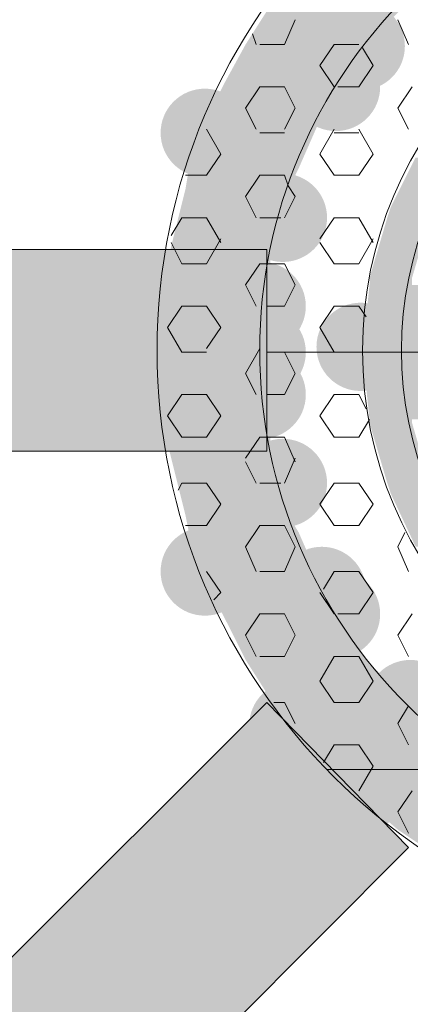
# Model space of a CAD drawing. Extents: x 3940905 to 4145695, y 925352 to 1109797.
# Tile 742 of 1056: x 4036576 to 4036632, y 1099840 to 1099982. Entities that reach past the tile are written whole.
import ezdxf

# ---------------------------------------------------------------- set-up
doc = ezdxf.new("R2010")
doc.units = 0
doc.header["$LTSCALE"] = 750
doc.header["$MEASUREMENT"] = 0
doc.layers.add('CKD Equipments', color=252, linetype='CONTINUOUS', lineweight=0)

msp = doc.modelspace()

# ---------------------------------------------------------------- hatches: boundary and pattern name
at = {"layer": 'CKD Equipments', "true_color": 0x808080}
h = msp.add_hatch(color=8, dxfattribs=at)
h.paths.add_polyline_path([(4036626.02, 1099978.33), (4036612.28, 1099983.93), (4036631.61, 1099983.93)])
h.paths.add_polyline_path([(4036608.72, 1099978.33), (4036626.02, 1099978.33), (4036612.28, 1099983.93)])
h = msp.add_hatch(color=8, dxfattribs=at)
edge = h.paths.add_edge_path(flags=16)
edge.add_arc((4036625.25, 1099978.08), 6.35, 0, 360)
h = msp.add_hatch(color=8, dxfattribs=at)
h.paths.add_polyline_path([(4036622.45, 1099972.73), (4036608.72, 1099978.33), (4036626.02, 1099978.33)])
h.paths.add_polyline_path([(4036605.66, 1099972.73), (4036622.45, 1099972.73), (4036608.72, 1099978.33)])
h = msp.add_hatch(color=8, dxfattribs=at)
edge = h.paths.add_edge_path(flags=16)
edge.add_arc((4036621.69, 1099972.23), 6.36, 0, 360)
h = msp.add_hatch(color=8, dxfattribs=at)
h.paths.add_polyline_path([(4036619.91, 1099968.66), (4036605.66, 1099972.73), (4036622.45, 1099972.73)])
h.paths.add_polyline_path([(4036603.63, 1099968.66), (4036619.91, 1099968.66), (4036605.66, 1099972.73)])
h = msp.add_hatch(color=8, dxfattribs=at)
edge = h.paths.add_edge_path(flags=16)
edge.add_arc((4036602.87, 1099965.61), 6.36, 0, 360)
h = msp.add_hatch(color=8, dxfattribs=at)
h.paths.add_polyline_path([(4036616.35, 1099960.52), (4036603.63, 1099968.66), (4036619.91, 1099968.66)])
h.paths.add_polyline_path([(4036600.58, 1099960.52), (4036616.35, 1099960.52), (4036603.63, 1099968.66)])
h = msp.add_hatch(color=8, dxfattribs=at)
h.paths.add_polyline_path([(4036636.19, 1099954.93), (4036633.14, 1099962.05), (4036639.75, 1099962.05)])
h.paths.add_polyline_path([(4036629.58, 1099954.93), (4036636.19, 1099954.93), (4036633.14, 1099962.05)])
h = msp.add_hatch(color=8, dxfattribs=at)
h.paths.add_polyline_path([(4036614.82, 1099957.47), (4036600.58, 1099960.52), (4036616.35, 1099960.52)])
h.paths.add_polyline_path([(4036600.07, 1099957.47), (4036614.82, 1099957.47), (4036600.58, 1099960.52)])
h = msp.add_hatch(color=8, dxfattribs=at)
edge = h.paths.add_edge_path(flags=16)
edge.add_arc((4036614.06, 1099953.4), 6.36, 0, 360)
h = msp.add_hatch(color=8, dxfattribs=at)
h.paths.add_polyline_path([(4036612.28, 1099947.29), (4036600.07, 1099957.47), (4036614.82, 1099957.47)])
h.paths.add_polyline_path([(4036597.52, 1099947.29), (4036612.28, 1099947.29), (4036600.07, 1099957.47)])
h = msp.add_hatch(color=8, dxfattribs=at)
h.paths.add_polyline_path([(4036635.17, 1099953.4), (4036629.58, 1099954.93), (4036636.19, 1099954.93)])
h.paths.add_polyline_path([(4036629.07, 1099953.4), (4036635.17, 1099953.4), (4036629.58, 1099954.93)])
h = msp.add_hatch(color=8, dxfattribs=at)
h.paths.add_polyline_path([(4036632.63, 1099944.75), (4036629.07, 1099953.4), (4036635.17, 1099953.4)])
h.paths.add_polyline_path([(4036626.52, 1099944.75), (4036632.63, 1099944.75), (4036629.07, 1099953.4)])
at = {"layer": 'CKD Equipments', "true_color": 0xff0000}
h = msp.add_hatch(color=1, dxfattribs=at)
h.paths.add_polyline_path([(4036559.87, 1099919.82), (4036611.77, 1099948.82), (4036559.87, 1099948.82)])
h.paths.add_polyline_path([(4036611.77, 1099919.82), (4036559.87, 1099919.82), (4036611.77, 1099948.82)])
at = {"layer": 'CKD Equipments', "true_color": 0x808080}
h = msp.add_hatch(color=8, dxfattribs=at)
h.paths.add_polyline_path([(4036612.28, 1099946.28), (4036597.52, 1099947.29), (4036612.28, 1099947.29)])
h.paths.add_polyline_path([(4036597.52, 1099946.28), (4036612.28, 1099946.28), (4036597.52, 1099947.29)])
h = msp.add_hatch(color=8, dxfattribs=at)
edge = h.paths.add_edge_path(flags=16)
edge.add_arc((4036611.01, 1099940.68), 6.36, 0, 360)
h = msp.add_hatch(color=8, dxfattribs=at)
h.paths.add_polyline_path([(4036611.26, 1099934.06), (4036597.52, 1099946.28), (4036612.28, 1099946.28)])
h.paths.add_polyline_path([(4036596.51, 1099934.06), (4036611.26, 1099934.06), (4036597.52, 1099946.28)])
h = msp.add_hatch(color=8, dxfattribs=at)
h.paths.add_polyline_path([(4036632.63, 1099943.73), (4036626.52, 1099944.75), (4036632.63, 1099944.75)])
h.paths.add_polyline_path([(4036626.52, 1099943.73), (4036632.63, 1099943.73), (4036626.52, 1099944.75)])
h = msp.add_hatch(color=8, dxfattribs=at)
h.paths.add_polyline_path([(4036631.61, 1099934.06), (4036626.52, 1099943.73), (4036632.63, 1099943.73)])
h.paths.add_polyline_path([(4036625.51, 1099934.06), (4036631.61, 1099934.06), (4036626.52, 1099943.73)])
h = msp.add_hatch(color=8, dxfattribs=at)
h.paths.add_polyline_path([(4036637.21, 1099934.06), (4036632.12, 1099942.71), (4036638.23, 1099942.71)])
h.paths.add_polyline_path([(4036631.61, 1099934.06), (4036637.21, 1099934.06), (4036632.12, 1099942.71)])
h = msp.add_hatch(color=8, dxfattribs=at)
h.paths.add_polyline_path([(4036638.23, 1099942.71), (4036632.63, 1099943.73), (4036638.23, 1099943.73)])
h.paths.add_polyline_path([(4036632.12, 1099942.71), (4036638.23, 1099942.71), (4036632.63, 1099943.73)])
h = msp.add_hatch(color=8, dxfattribs=at)
edge = h.paths.add_edge_path(flags=16)
edge.add_arc((4036625.25, 1099934.83), 6.35, 0, 360)
h = msp.add_hatch(color=8, dxfattribs=at)
edge = h.paths.add_edge_path(flags=16)
edge.add_arc((4036611.01, 1099934.06), 6.36, 0, 360)
h = msp.add_hatch(color=8, dxfattribs=at)
edge = h.paths.add_edge_path(flags=16)
edge.add_arc((4036637.46, 1099930.76), 6.35, 0, 360)
h = msp.add_hatch(color=8, dxfattribs=at)
h.paths.add_polyline_path([(4036612.28, 1099922.36), (4036596.51, 1099934.06), (4036611.26, 1099934.06)])
h.paths.add_polyline_path([(4036597.52, 1099922.36), (4036612.28, 1099922.36), (4036596.51, 1099934.06)])
h = msp.add_hatch(color=8, dxfattribs=at)
edge = h.paths.add_edge_path(flags=16)
edge.add_arc((4036611.01, 1099927.96), 6.36, 0, 360)
h = msp.add_hatch(color=8, dxfattribs=at)
h.paths.add_polyline_path([(4036632.63, 1099924.4), (4036625.51, 1099934.06), (4036631.61, 1099934.06)])
h.paths.add_polyline_path([(4036626.52, 1099924.4), (4036632.63, 1099924.4), (4036625.51, 1099934.06)])
h = msp.add_hatch(color=8, dxfattribs=at)
h.paths.add_polyline_path([(4036638.23, 1099925.41), (4036631.61, 1099934.06), (4036637.21, 1099934.06)])
h.paths.add_polyline_path([(4036632.12, 1099925.41), (4036638.23, 1099925.41), (4036631.61, 1099934.06)])
h = msp.add_hatch(color=8, dxfattribs=at)
h.paths.add_polyline_path([(4036632.63, 1099923.89), (4036626.52, 1099924.4), (4036632.63, 1099924.4)])
h.paths.add_polyline_path([(4036626.52, 1099923.89), (4036632.63, 1099923.89), (4036626.52, 1099924.4)])
h = msp.add_hatch(color=8, dxfattribs=at)
h.paths.add_polyline_path([(4036638.23, 1099924.4), (4036632.12, 1099925.41), (4036638.23, 1099925.41)])
h.paths.add_polyline_path([(4036632.63, 1099924.4), (4036638.23, 1099924.4), (4036632.12, 1099925.41)])
h = msp.add_hatch(color=8, dxfattribs=at)
h.paths.add_polyline_path([(4036635.17, 1099915.24), (4036626.52, 1099923.89), (4036632.63, 1099923.89)])
h.paths.add_polyline_path([(4036629.07, 1099915.24), (4036635.17, 1099915.24), (4036626.52, 1099923.89)])
h = msp.add_hatch(color=8, dxfattribs=at)
h.paths.add_polyline_path([(4036612.28, 1099920.84), (4036597.52, 1099922.36), (4036612.28, 1099922.36)])
h.paths.add_polyline_path([(4036597.52, 1099920.84), (4036612.28, 1099920.84), (4036597.52, 1099922.36)])
h = msp.add_hatch(color=8, dxfattribs=at)
edge = h.paths.add_edge_path(flags=16)
edge.add_arc((4036614.06, 1099915.24), 6.36, 0, 360)
h = msp.add_hatch(color=8, dxfattribs=at)
h.paths.add_polyline_path([(4036614.82, 1099910.66), (4036597.52, 1099920.84), (4036612.28, 1099920.84)])
h.paths.add_polyline_path([(4036600.07, 1099910.66), (4036614.82, 1099910.66), (4036597.52, 1099920.84)])
h = msp.add_hatch(color=8, dxfattribs=at)
h.paths.add_polyline_path([(4036636.19, 1099913.71), (4036629.07, 1099915.24), (4036635.17, 1099915.24)])
h.paths.add_polyline_path([(4036629.58, 1099913.71), (4036636.19, 1099913.71), (4036629.07, 1099915.24)])
h = msp.add_hatch(color=8, dxfattribs=at)
h.paths.add_polyline_path([(4036639.75, 1099906.08), (4036629.58, 1099913.71), (4036636.19, 1099913.71)])
h.paths.add_polyline_path([(4036633.14, 1099906.08), (4036639.75, 1099906.08), (4036629.58, 1099913.71)])
h = msp.add_hatch(color=8, dxfattribs=at)
h.paths.add_polyline_path([(4036616.35, 1099908.12), (4036600.07, 1099910.66), (4036614.82, 1099910.66)])
h.paths.add_polyline_path([(4036600.58, 1099908.12), (4036616.35, 1099908.12), (4036600.07, 1099910.66)])
h = msp.add_hatch(color=8, dxfattribs=at)
edge = h.paths.add_edge_path(flags=16)
edge.add_arc((4036602.87, 1099902.52), 6.36, 0, 360)
h = msp.add_hatch(color=8, dxfattribs=at)
h.paths.add_polyline_path([(4036619.91, 1099899.97), (4036600.58, 1099908.12), (4036616.35, 1099908.12)])
h.paths.add_polyline_path([(4036603.63, 1099899.97), (4036619.91, 1099899.97), (4036600.58, 1099908.12)])
h = msp.add_hatch(color=8, dxfattribs=at)
edge = h.paths.add_edge_path(flags=16)
edge.add_arc((4036619.66, 1099899.72), 6.35, 0, 360)
h = msp.add_hatch(color=8, dxfattribs=at)
edge = h.paths.add_edge_path(flags=16)
edge.add_arc((4036621.69, 1099896.41), 6.36, 0, 360)
h = msp.add_hatch(color=8, dxfattribs=at)
h.paths.add_polyline_path([(4036622.45, 1099895.9), (4036603.63, 1099899.97), (4036619.91, 1099899.97)])
h.paths.add_polyline_path([(4036605.66, 1099895.9), (4036622.45, 1099895.9), (4036603.63, 1099899.97)])
h = msp.add_hatch(color=8, dxfattribs=at)
h.paths.add_polyline_path([(4036626.02, 1099889.8), (4036605.66, 1099895.9), (4036622.45, 1099895.9)])
h.paths.add_polyline_path([(4036608.72, 1099889.8), (4036626.02, 1099889.8), (4036605.66, 1099895.9)])
h = msp.add_hatch(color=8, dxfattribs=at)
h.paths.add_polyline_path([(4036631.61, 1099884.2), (4036608.72, 1099889.8), (4036626.02, 1099889.8)])
h.paths.add_polyline_path([(4036612.28, 1099884.2), (4036631.61, 1099884.2), (4036608.72, 1099889.8)])
h = msp.add_hatch(color=8, dxfattribs=at)
edge = h.paths.add_edge_path(flags=16)
edge.add_arc((4036632.38, 1099883.44), 6.35, 0, 360)
h = msp.add_hatch(color=8, dxfattribs=at)
edge = h.paths.add_edge_path(flags=16)
edge.add_arc((4036615.59, 1099880.38), 6.35, 0, 360)
at = {"layer": 'CKD Equipments', "true_color": 0xff0000}
h = msp.add_hatch(color=1, dxfattribs=at)
h.paths.add_polyline_path([(4036632.12, 1099862.83), (4036590.91, 1099862.83), (4036611.77, 1099883.69)])
h.paths.add_polyline_path([(4036580.73, 1099852.65), (4036632.12, 1099862.83), (4036590.91, 1099862.83)])
h.paths.add_polyline_path([(4036621.95, 1099852.65), (4036580.73, 1099852.65), (4036632.12, 1099862.83)])
at = {"layer": 'CKD Equipments', "true_color": 0x808080}
h = msp.add_hatch(color=8, dxfattribs=at)
h.paths.add_polyline_path([(4036634.16, 1099881.15), (4036612.28, 1099884.2), (4036631.61, 1099884.2)])
h.paths.add_polyline_path([(4036614.82, 1099881.15), (4036634.16, 1099881.15), (4036612.28, 1099884.2)])
h = msp.add_hatch(color=8, dxfattribs=at)
h.paths.add_polyline_path([(4036643.32, 1099874.02), (4036614.82, 1099881.15), (4036634.16, 1099881.15)])
h.paths.add_polyline_path([(4036620.42, 1099874.02), (4036643.32, 1099874.02), (4036614.82, 1099881.15)])
h = msp.add_hatch(color=8, dxfattribs=at)
edge = h.paths.add_edge_path(flags=16)
edge.add_arc((4036624.49, 1099870.97), 6.61, 0, 360)
h = msp.add_hatch(color=8, dxfattribs=at)
h.paths.add_polyline_path([(4036654, 1099868.43), (4036620.93, 1099874.02), (4036643.82, 1099874.02)])
h.paths.add_polyline_path([(4036627.03, 1099868.43), (4036654, 1099868.43), (4036620.93, 1099874.02)])
h = msp.add_hatch(color=8, dxfattribs=at)
h.paths.add_polyline_path([(4036662.65, 1099865.37), (4036627.03, 1099868.43), (4036654, 1099868.43)])
h.paths.add_polyline_path([(4036630.6, 1099865.37), (4036662.65, 1099865.37), (4036627.03, 1099868.43)])
h = msp.add_hatch(color=8, dxfattribs=at)
h.paths.add_polyline_path([(4036665.19, 1099864.36), (4036630.6, 1099865.37), (4036662.65, 1099865.37)])
h.paths.add_polyline_path([(4036632.12, 1099864.36), (4036665.19, 1099864.36), (4036630.6, 1099865.37)])
h = msp.add_hatch(color=8, dxfattribs=at)
h.paths.add_polyline_path([(4036676.9, 1099862.32), (4036632.12, 1099864.36), (4036665.19, 1099864.36)])
h.paths.add_polyline_path([(4036635.17, 1099862.32), (4036676.9, 1099862.32), (4036632.12, 1099864.36)])
h = msp.add_hatch(color=8, dxfattribs=at)
h.paths.add_polyline_path([(4036601.08, 1099831.79), (4036559.87, 1099831.79), (4036580.73, 1099852.65)])
h.paths.add_polyline_path([(4036518.15, 1099790.07), (4036601.08, 1099831.79), (4036559.87, 1099831.79)])
h.paths.add_polyline_path([(4036559.36, 1099790.07), (4036518.15, 1099790.07), (4036601.08, 1099831.79)])
at = {"layer": 'CKD Equipments', "true_color": 0xff0000}
h = msp.add_hatch(color=1, dxfattribs=at)
h.paths.add_polyline_path([(4036601.08, 1099831.79), (4036621.95, 1099852.65), (4036580.73, 1099852.65)])
h.paths.add_polyline_path([(4036621.95, 1099852.65), (4036601.08, 1099831.79)], flags=16)

# ---------------------------------------------------------------- linework, layer by layer
at = {"layer": 'CKD Equipments', "color": 8, "true_color": 0x808080}
for p, q in [((4036615.84, 1099981.89, -7.61), (4036614.31, 1099978.33, -7.61)), ((4036630.6, 1099981.89, -7.61), (4036632.12, 1099978.33, -7.61)), ((4036609.73, 1099979.86, -7.61), (4036610.24, 1099978.33, -7.61)), ((4036614.31, 1099978.33, -7.61), (4036610.75, 1099978.33, -7.61)), ((4036621.44, 1099978.33, -7.61), (4036619.4, 1099975.28, -7.61)), ((4036625, 1099978.33, -7.61), (4036621.44, 1099978.33, -7.61)), ((4036625.51, 1099977.82, -7.61), (4036627.03, 1099975.28, -7.61)), ((4036619.4, 1099975.28, -7.61), (4036621.44, 1099972.23, -7.61)), ((4036627.03, 1099975.28, -7.61), (4036625, 1099972.23, -7.61)), ((4036610.75, 1099972.23, -7.61), (4036608.72, 1099969.17, -7.61)), ((4036614.31, 1099972.23, -7.61), (4036610.75, 1099972.23, -7.61)), ((4036614.31, 1099972.23, -7.61), (4036615.84, 1099969.17, -7.61)), ((4036625, 1099972.23, -7.61), (4036621.95, 1099972.23, -7.61)), ((4036632.63, 1099972.23, -7.61), (4036630.6, 1099969.17, -7.61)), ((4036608.72, 1099969.17, -7.61), (4036610.24, 1099966.12, -7.61)), ((4036615.84, 1099969.17, -7.61), (4036614.31, 1099966.12, -7.61)), ((4036630.6, 1099969.17, -7.61), (4036632.12, 1099966.12, -7.61)), ((4036603.12, 1099966.12, -7.61), (4036605.15, 1099962.56, -7.61)), ((4036614.31, 1099965.61, -7.61), (4036610.75, 1099965.61, -7.61)), ((4036621.44, 1099966.12, -7.61), (4036619.4, 1099962.56, -7.61)), ((4036625, 1099965.61, -7.61), (4036621.44, 1099965.61, -7.61)), ((4036625, 1099966.12, -7.61), (4036627.03, 1099962.56, -7.61)), ((4036605.15, 1099962.56, -7.61), (4036603.12, 1099959.51, -7.61)), ((4036619.4, 1099962.56, -7.61), (4036621.44, 1099959.51, -7.61)), ((4036627.03, 1099962.56, -7.61), (4036625, 1099959.51, -7.61)), ((4036603.12, 1099959.51, -7.61), (4036600.07, 1099959.51, -7.61)), ((4036610.75, 1099959.51, -7.61), (4036608.72, 1099956.45, -7.61)), ((4036614.31, 1099959.51, -7.61), (4036610.75, 1099959.51, -7.61)), ((4036614.31, 1099959.51, -7.61), (4036614.82, 1099957.98, -7.61)), ((4036625, 1099959.51, -7.61), (4036621.44, 1099959.51, -7.61)), ((4036614.82, 1099957.98, -7.61), (4036615.84, 1099956.45, -7.61)), ((4036608.72, 1099956.45, -7.61), (4036610.24, 1099953.4, -7.61)), ((4036615.84, 1099956.45, -7.61), (4036614.31, 1099953.4, -7.61)), ((4036599.56, 1099953.4, -7.61), (4036598.03, 1099950.86, -7.61)), ((4036603.12, 1099953.4, -7.61), (4036599.56, 1099953.4, -7.61)), ((4036603.12, 1099953.4, -7.61), (4036605.15, 1099949.84, -7.61)), ((4036613.8, 1099953.4, -7.61), (4036610.75, 1099953.4, -7.61)), ((4036621.44, 1099953.4, -7.61), (4036619.4, 1099950.35, -7.61)), ((4036625, 1099953.4, -7.61), (4036621.44, 1099953.4, -7.61)), ((4036625, 1099953.4, -7.61), (4036627.03, 1099949.84, -7.61)), ((4036598.03, 1099949.84, -7.61), (4036599.56, 1099946.78, -7.61)), ((4036605.15, 1099950.35, -7.61), (4036603.12, 1099946.78, -7.61)), ((4036619.4, 1099949.84, -7.61), (4036621.44, 1099946.78, -7.61)), ((4036627.03, 1099950.35, -7.61), (4036625, 1099946.78, -7.61)), ((4036507.97, 1099948.82, -7.61), (4036611.77, 1099948.82, -7.61)), ((4036611.77, 1099948.82, -7.61), (4036611.77, 1099919.82, -7.61)), ((4036603.12, 1099946.78, -7.61), (4036599.56, 1099946.78, -7.61)), ((4036610.75, 1099946.78, -7.61), (4036608.72, 1099943.73, -7.61)), ((4036612.28, 1099946.78, -7.61), (4036610.75, 1099946.78, -7.61)), ((4036614.31, 1099946.78, -7.61), (4036612.28, 1099946.78, -7.61)), ((4036614.31, 1099946.78, -7.61), (4036615.84, 1099943.73, -7.61)), ((4036625, 1099946.78, -7.61), (4036621.44, 1099946.78, -7.61)), ((4036608.72, 1099943.73, -7.61), (4036610.24, 1099940.68, -7.61)), ((4036615.84, 1099943.73, -7.61), (4036614.31, 1099940.68, -7.61)), ((4036599.56, 1099940.68, -7.61), (4036597.52, 1099937.63, -7.61)), ((4036603.12, 1099940.68, -7.61), (4036599.56, 1099940.68, -7.61)), ((4036603.12, 1099940.68, -7.61), (4036605.15, 1099937.63, -7.61)), ((4036614.31, 1099940.68, -7.61), (4036611.77, 1099940.68, -7.61)), ((4036621.44, 1099940.68, -7.61), (4036619.4, 1099937.63, -7.61)), ((4036625, 1099940.68, -7.61), (4036621.44, 1099940.68, -7.61)), ((4036625, 1099940.68, -7.61), (4036626.02, 1099939.15, -7.61)), ((4036597.52, 1099937.63, -7.61), (4036599.56, 1099934.06, -7.61)), ((4036605.15, 1099937.63, -7.61), (4036603.12, 1099934.57, -7.61)), ((4036619.4, 1099937.63, -7.61), (4036621.44, 1099934.06, -7.61)), ((4036603.12, 1099934.06, -7.61), (4036599.56, 1099934.06, -7.61)), ((4036610.75, 1099934.57, -7.61), (4036608.72, 1099931.01, -7.61)), ((4036614.31, 1099934.06, -7.61), (4036611.77, 1099934.06, -7.61)), ((4036754.24, 1099934.06, -7.61), (4036611.77, 1099934.06, -7.61)), ((4036614.31, 1099934.06, -7.61), (4036615.84, 1099931.01, -7.61)), ((4036625, 1099934.06, -7.61), (4036621.44, 1099934.06, -7.61)), ((4036608.72, 1099931.01, -7.61), (4036610.24, 1099927.96, -7.61)), ((4036615.84, 1099931.01, -7.61), (4036614.31, 1099927.96, -7.61)), ((4036599.56, 1099927.96, -7.61), (4036597.52, 1099924.91, -7.61)), ((4036603.12, 1099927.96, -7.61), (4036599.56, 1099927.96, -7.61)), ((4036603.12, 1099927.96, -7.61), (4036605.15, 1099924.91, -7.61)), ((4036614.31, 1099927.96, -7.61), (4036611.77, 1099927.96, -7.61)), ((4036621.44, 1099927.96, -7.61), (4036619.4, 1099924.91, -7.61)), ((4036625, 1099927.96, -7.61), (4036621.44, 1099927.96, -7.61)), ((4036625, 1099927.96, -7.61), (4036626.02, 1099925.92, -7.61)), ((4036597.52, 1099924.91, -7.61), (4036599.56, 1099921.85, -7.61)), ((4036605.15, 1099924.91, -7.61), (4036603.12, 1099921.85, -7.61)), ((4036619.4, 1099924.91, -7.61), (4036621.44, 1099921.85, -7.61)), ((4036626.52, 1099924.4, -7.61), (4036625, 1099921.85, -7.61)), ((4036603.12, 1099921.85, -7.61), (4036599.56, 1099921.85, -7.61)), ((4036610.75, 1099921.85, -7.61), (4036608.72, 1099918.8, -7.61)), ((4036612.28, 1099921.85, -7.61), (4036610.75, 1099921.85, -7.61)), ((4036614.31, 1099921.85, -7.61), (4036612.28, 1099921.85, -7.61)), ((4036614.31, 1099921.85, -7.61), (4036615.84, 1099918.29, -7.61)), ((4036625, 1099921.85, -7.61), (4036621.44, 1099921.85, -7.61)), ((4036611.77, 1099919.82, -7.61), (4036507.97, 1099919.82, -7.61)), ((4036615.84, 1099918.8, -7.61), (4036614.31, 1099915.24, -7.61)), ((4036608.72, 1099918.29, -7.61), (4036610.24, 1099915.24, -7.61)), ((4036599.56, 1099915.24, -7.61), (4036599.05, 1099914.22, -7.61)), ((4036603.12, 1099915.24, -7.61), (4036599.56, 1099915.24, -7.61)), ((4036603.12, 1099915.24, -7.61), (4036605.15, 1099912.19, -7.61)), ((4036613.8, 1099915.24, -7.61), (4036610.75, 1099915.24, -7.61)), ((4036621.44, 1099915.24, -7.61), (4036619.4, 1099912.19, -7.61)), ((4036625, 1099915.24, -7.61), (4036621.44, 1099915.24, -7.61)), ((4036625, 1099915.24, -7.61), (4036627.03, 1099912.19, -7.61)), ((4036605.15, 1099912.19, -7.61), (4036603.12, 1099909.13, -7.61)), ((4036619.4, 1099912.19, -7.61), (4036621.44, 1099909.13, -7.61)), ((4036627.03, 1099912.19, -7.61), (4036625, 1099909.13, -7.61)), ((4036603.12, 1099909.13, -7.61), (4036600.07, 1099909.13, -7.61)), ((4036610.75, 1099909.13, -7.61), (4036608.72, 1099906.08, -7.61)), ((4036614.31, 1099909.13, -7.61), (4036610.75, 1099909.13, -7.61)), ((4036614.31, 1099909.13, -7.61), (4036615.84, 1099906.08, -7.61)), ((4036625, 1099909.13, -7.61), (4036621.44, 1099909.13, -7.61)), ((4036631.61, 1099908.12, -7.61), (4036630.6, 1099906.08, -7.61)), ((4036608.72, 1099906.08, -7.61), (4036610.24, 1099902.52, -7.61)), ((4036615.84, 1099906.08, -7.61), (4036614.31, 1099902.52, -7.61)), ((4036630.6, 1099906.08, -7.61), (4036632.12, 1099902.52, -7.61)), ((4036603.12, 1099902.52, -7.61), (4036605.15, 1099899.47, -7.61)), ((4036614.31, 1099902.52, -7.61), (4036610.75, 1099902.52, -7.61)), ((4036621.44, 1099902.52, -7.61), (4036619.91, 1099899.97, -7.61)), ((4036625, 1099902.52, -7.61), (4036621.44, 1099902.52, -7.61)), ((4036625, 1099902.52, -7.61), (4036627.03, 1099899.47, -7.61)), ((4036605.15, 1099899.47, -7.61), (4036604.14, 1099898.45, -7.61)), ((4036619.4, 1099899.47, -7.61), (4036621.44, 1099896.41, -7.61)), ((4036627.03, 1099899.47, -7.61), (4036625, 1099896.41, -7.61)), ((4036610.75, 1099896.41, -7.61), (4036608.72, 1099893.36, -7.61)), ((4036614.31, 1099896.41, -7.61), (4036610.75, 1099896.41, -7.61)), ((4036614.31, 1099896.41, -7.61), (4036615.84, 1099893.36, -7.61)), ((4036625, 1099896.41, -7.61), (4036621.95, 1099896.41, -7.61)), ((4036632.63, 1099896.41, -7.61), (4036630.6, 1099893.36, -7.61)), ((4036608.72, 1099893.36, -7.61), (4036610.24, 1099890.31, -7.61)), ((4036615.84, 1099893.36, -7.61), (4036614.31, 1099890.31, -7.61)), ((4036630.6, 1099893.36, -7.61), (4036632.12, 1099890.31, -7.61)), ((4036614.31, 1099890.31, -7.61), (4036610.75, 1099890.31, -7.61)), ((4036621.44, 1099890.31, -7.61), (4036619.4, 1099886.75, -7.61)), ((4036625, 1099890.31, -7.61), (4036621.44, 1099890.31, -7.61)), ((4036625, 1099890.31, -7.61), (4036627.03, 1099886.75, -7.61)), ((4036619.4, 1099886.75, -7.61), (4036621.44, 1099883.69, -7.61)), ((4036627.03, 1099886.75, -7.61), (4036625, 1099883.69, -7.61)), ((4036611.77, 1099883.69, -7.61), (4036518.15, 1099790.07, -7.61)), ((4036632.12, 1099862.83, -7.61), (4036611.77, 1099883.69, -7.61)), ((4036614.31, 1099883.69, -7.61), (4036612.79, 1099883.69, -7.61)), ((4036614.31, 1099883.69, -7.61), (4036615.84, 1099880.64, -7.61)), ((4036625, 1099883.69, -7.61), (4036621.44, 1099883.69, -7.61)), ((4036632.12, 1099883.18, -7.61), (4036630.6, 1099880.64, -7.61)), ((4036630.6, 1099880.64, -7.61), (4036632.12, 1099877.59, -7.61)), ((4036621.44, 1099877.59, -7.61), (4036619.91, 1099875.04, -7.61)), ((4036625, 1099877.59, -7.61), (4036621.44, 1099877.59, -7.61)), ((4036625, 1099877.59, -7.61), (4036627.03, 1099874.53, -7.61)), ((4036627.03, 1099874.53, -7.61), (4036625, 1099870.97, -7.61)), ((4036643.82, 1099874.02, -7.61), (4036620.42, 1099874.02, -7.61)), ((4036620.42, 1099874.02, -7.61), (4036620.93, 1099874.02, -7.61)), ((4036643.82, 1099874.02, -7.61), (4036620.42, 1099874.02, -7.61)), ((4036620.42, 1099874.02, -7.61), (4036643.32, 1099874.02, -7.61)), ((4036620.93, 1099874.02, -7.61), (4036643.82, 1099874.02, -7.61)), ((4036632.63, 1099870.97, -7.61), (4036630.6, 1099867.92, -7.61)), ((4036630.6, 1099867.92, -7.61), (4036632.12, 1099864.87, -7.61)), ((4036632.12, 1099862.83, -7.61), (4036539.01, 1099769.21, -7.61))]:
    msp.add_line(p, q, dxfattribs=at)
for radius in [86.75, 72, 57.24, 51.64]:
    msp.add_circle((4036682.75, 1099934.32, -7.61), radius, dxfattribs=at)

doc.saveas('drawing.dxf')
